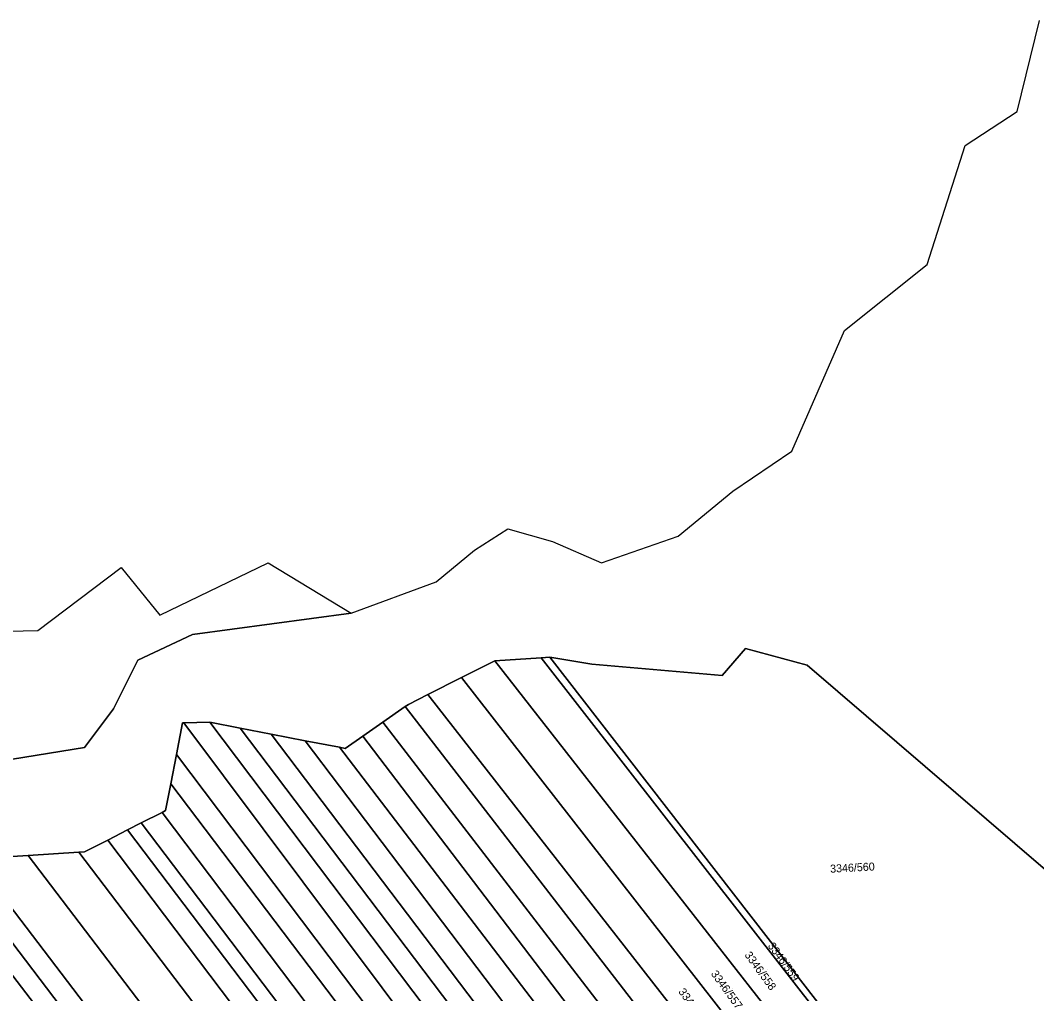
# Model space of a CAD drawing. Extents: x -262715 to -259381, y -1237238 to -1231182.
# Drawn here: x -262070.7 to -261816.8, y -1234609.3 to -1234366.2 of the extents above; entities that cross this region are included whole.
import ezdxf

# ---------------------------------------------------------------- set-up
doc = ezdxf.new("R2010")
doc.units = 0
for name, color, linetype in [('body_kn', 7, 'Continuous'), ('katuz_linie', 7, 'Continuous'), ('kladpar_druhypozemkov', 7, 'Continuous'), ('kladpar_hranice', 7, 'Continuous'), ('kladpar_parcelnecisla', 7, 'Continuous'), ('kladpar_plochy', 7, 'Continuous'), ('zuob_linie', 7, 'Continuous'), ('zuob_plochy', 7, 'Continuous')]:
    doc.layers.add(name, color=color, linetype=linetype)

msp = doc.modelspace()

# ---------------------------------------------------------------- linework, layer by layer
at = {"layer": 'body_kn'}
for p, q in [((-261821.69, -1234388.98), (-261821.69, -1234388.98)), ((-261834.64, -1234397.45), (-261834.64, -1234397.45)), ((-261844.11, -1234427.24), (-261844.11, -1234427.24)), ((-261864.8, -1234443.68), (-261864.8, -1234443.68)), ((-261877.93, -1234473.86), (-261877.93, -1234473.86)), ((-261892.65, -1234483.85), (-261892.65, -1234483.85)), ((-261948.89, -1234493.2), (-261948.89, -1234493.2)), ((-261937.72, -1234496.41), (-261937.72, -1234496.41)), ((-261906.33, -1234495.06), (-261906.33, -1234495.06)), ((-261957.22, -1234498.53), (-261957.22, -1234498.53)), ((-262008.81, -1234501.68), (-262008.81, -1234501.68)), ((-261925.5, -1234501.71), (-261925.5, -1234501.71)), ((-262045.52, -1234502.84), (-262045.52, -1234502.84)), ((-261966.82, -1234506.46), (-261966.82, -1234506.46)), ((-261988.08, -1234514.31), (-261988.08, -1234514.31)), ((-262035.82, -1234514.75), (-262035.82, -1234514.75)), ((-262066.3, -1234518.58), (-262066.3, -1234518.58)), ((-262027.67, -1234519.58), (-262027.67, -1234519.58)), ((-261889.5, -1234523.08), (-261889.5, -1234523.08)), ((-262041.37, -1234526.03), (-262041.37, -1234526.03)), ((-261952.18, -1234526.15), (-261952.18, -1234526.15)), ((-261940.59, -1234525.44), (-261940.59, -1234525.44)), ((-261940.59, -1234525.44), (-261940.59, -1234525.44)), ((-261938.4, -1234525.3), (-261938.4, -1234525.3)), ((-261927.88, -1234527.05), (-261927.88, -1234527.05)), ((-261874.12, -1234527.25), (-261874.12, -1234527.25)), ((-261960.46, -1234530.35), (-261960.46, -1234530.35)), ((-261895.39, -1234529.81), (-261895.39, -1234529.81)), ((-261895.39, -1234529.81), (-261895.39, -1234529.81)), ((-261968.92, -1234534.63), (-261968.92, -1234534.63)), ((-261973.74, -1234537.07), (-261973.74, -1234537.07)), ((-262047.45, -1234538.18), (-262047.45, -1234538.18)), ((-261974.52, -1234537.61), (-261974.52, -1234537.61)), ((-262030.14, -1234541.68), (-262030.14, -1234541.68)), ((-262029.86, -1234541.67), (-262029.86, -1234541.67)), ((-262023.33, -1234541.52), (-262023.33, -1234541.52)), ((-261980.09, -1234541.5), (-261980.09, -1234541.5)), ((-262015.79, -1234542.98), (-262015.79, -1234542.98)), ((-262008.01, -1234544.49), (-262008.01, -1234544.49)), ((-261999.54, -1234546.13), (-261999.54, -1234546.13)), ((-261985.1, -1234545), (-261985.1, -1234545)), ((-262054.68, -1234547.86), (-262054.68, -1234547.86)), ((-262031.67, -1234549.58), (-262031.67, -1234549.58)), ((-261990.98, -1234547.78), (-261990.98, -1234547.78)), ((-261989.5, -1234548.07), (-261989.5, -1234548.07)), ((-262033.09, -1234556.87), (-262033.09, -1234556.87)), ((-262035.3, -1234564.03), (-262035.3, -1234564.03)), ((-262034.39, -1234563.56), (-262034.39, -1234563.56)), ((-262040.51, -1234566.68), (-262040.51, -1234566.68)), ((-262043.91, -1234568.41), (-262043.91, -1234568.41)), ((-262048.87, -1234570.94), (-262048.87, -1234570.94)), ((-262068.72, -1234574.78), (-262068.72, -1234574.78)), ((-262056.1, -1234573.99), (-262056.1, -1234573.99)), ((-262054.67, -1234573.9), (-262054.67, -1234573.9))]:
    msp.add_line(p, q, dxfattribs=at)
at = {"layer": 'katuz_linie'}
msp.add_lwpolyline([(-262147.69, -1234520.48), (-262066.3, -1234518.58), (-262045.52, -1234502.84), (-262035.82, -1234514.75), (-262008.81, -1234501.68), (-261988.08, -1234514.31), (-261966.82, -1234506.46), (-261957.22, -1234498.53), (-261948.89, -1234493.2), (-261937.72, -1234496.41), (-261925.5, -1234501.71), (-261906.33, -1234495.06), (-261892.65, -1234483.85), (-261877.93, -1234473.86), (-261864.8, -1234443.68), (-261844.11, -1234427.24), (-261834.64, -1234397.45), (-261821.69, -1234388.98), (-261816.06, -1234366.22)], dxfattribs=at)
at = {"layer": 'kladpar_druhypozemkov'}
for p, q in [((-261861.34, -1234576.73), (-261861.34, -1234576.73)), ((-261884.69, -1234596.05), (-261884.69, -1234596.05)), ((-261883.91, -1234603.34), (-261883.91, -1234603.34)), ((-261892.68, -1234608), (-261892.68, -1234608))]:
    msp.add_line(p, q, dxfattribs=at)
at = {"layer": 'kladpar_hranice'}
for points in [[(-262072.67, -1234550.73), (-262054.68, -1234547.86), (-262047.45, -1234538.18), (-262041.37, -1234526.03), (-262027.67, -1234519.58), (-261988.08, -1234514.31), (-261966.82, -1234506.46), (-261957.22, -1234498.53), (-261948.89, -1234493.2), (-261937.72, -1234496.41), (-261925.5, -1234501.71), (-261906.33, -1234495.06), (-261892.65, -1234483.85), (-261877.93, -1234473.86), (-261864.8, -1234443.68), (-261844.11, -1234427.24), (-261834.64, -1234397.45), (-261821.69, -1234388.98), (-261816.06, -1234366.22)], [(-262279.11, -1234617.14), (-262247.54, -1234594.15), (-262215.45, -1234573.73), (-262185.6, -1234554.69), (-262153.84, -1234533.34), (-262147.69, -1234520.48), (-262066.3, -1234518.58), (-262045.52, -1234502.84), (-262035.82, -1234514.75), (-262008.81, -1234501.68), (-261988.08, -1234514.31), (-262027.67, -1234519.58), (-262041.37, -1234526.03), (-262047.45, -1234538.18), (-262054.68, -1234547.86), (-262072.67, -1234550.73), (-262104.29, -1234544.9), (-262123.87, -1234565.53), (-262150.99, -1234572.96), (-262178.97, -1234584.23), (-262214.17, -1234605.42), (-262239.79, -1234628.83)], [(-261799.85, -1234591.05), (-261874.12, -1234527.25), (-261889.5, -1234523.08), (-261895.39, -1234529.81), (-261927.88, -1234527.05), (-261938.4, -1234525.3), (-261940.59, -1234525.44), (-261952.18, -1234526.15), (-261960.46, -1234530.35), (-261968.92, -1234534.63), (-261973.74, -1234537.07), (-261974.52, -1234537.61), (-261980.09, -1234541.5), (-261985.1, -1234545), (-261989.5, -1234548.07), (-261990.98, -1234547.78), (-261999.54, -1234546.13), (-262008.01, -1234544.49), (-262015.79, -1234542.98), (-262023.33, -1234541.52), (-262029.86, -1234541.67), (-262030.14, -1234541.68), (-262031.67, -1234549.58), (-262033.09, -1234556.87), (-262034.39, -1234563.56), (-262035.3, -1234564.03), (-262040.51, -1234566.68), (-262043.91, -1234568.41), (-262048.87, -1234570.94), (-262054.67, -1234573.9), (-262056.1, -1234573.99), (-262068.72, -1234574.78), (-262082.3, -1234575.64)], [(-261895.39, -1234529.81), (-261889.5, -1234523.08), (-261874.12, -1234527.25), (-261799.85, -1234591.05), (-261730.12, -1234636), (-261773.48, -1234663.95), (-261810.29, -1234689.13), (-261817.5, -1234681), (-261938.4, -1234525.3), (-261927.88, -1234527.05), (-261895.39, -1234529.81)], [(-261826.49, -1234686.84), (-261834.4, -1234692.03), (-261960.46, -1234530.35), (-261952.18, -1234526.15), (-261826.49, -1234686.84)], [(-261818.8, -1234681.79), (-261826.49, -1234686.84), (-261952.18, -1234526.15), (-261940.59, -1234525.44), (-261818.8, -1234681.79)], [(-261940.59, -1234525.44), (-261938.4, -1234525.3), (-261817.5, -1234681), (-261818.8, -1234681.79), (-261940.59, -1234525.44)], [(-261834.4, -1234692.03), (-261841.97, -1234697), (-261968.92, -1234534.63), (-261960.46, -1234530.35), (-261834.4, -1234692.03)], [(-261841.97, -1234697), (-261848.18, -1234701.08), (-261974.52, -1234537.61), (-261973.74, -1234537.07), (-261968.92, -1234534.63), (-261841.97, -1234697)], [(-261848.18, -1234701.08), (-261854.27, -1234705.07), (-261980.09, -1234541.5), (-261974.52, -1234537.61), (-261848.18, -1234701.08)], [(-261890.84, -1234727.35), (-261896.05, -1234729.28), (-262031.67, -1234549.58), (-262030.14, -1234541.68), (-262029.86, -1234541.67), (-261890.84, -1234727.35)], [(-261884.81, -1234725.11), (-261890.84, -1234727.35), (-262029.86, -1234541.67), (-262023.33, -1234541.52), (-261884.81, -1234725.11)], [(-261880.19, -1234722.08), (-261884.81, -1234725.11), (-262023.33, -1234541.52), (-262015.79, -1234542.98), (-261880.19, -1234722.08)], [(-261854.27, -1234705.07), (-261860.21, -1234708.97), (-261985.1, -1234545), (-261980.09, -1234541.5), (-261854.27, -1234705.07)], [(-261875.69, -1234719.13), (-261880.19, -1234722.08), (-262015.79, -1234542.98), (-262008.01, -1234544.49), (-261875.69, -1234719.13)], [(-261870.86, -1234715.96), (-261875.69, -1234719.13), (-262008.01, -1234544.49), (-261999.54, -1234546.13), (-261870.86, -1234715.96)], [(-261865.25, -1234712.28), (-261870.86, -1234715.96), (-261999.54, -1234546.13), (-261990.98, -1234547.78), (-261865.25, -1234712.28)], [(-261860.21, -1234708.97), (-261865.25, -1234712.28), (-261990.98, -1234547.78), (-261989.5, -1234548.07), (-261985.1, -1234545), (-261860.21, -1234708.97)], [(-261896.05, -1234729.28), (-261901.13, -1234731.17), (-262033.09, -1234556.87), (-262031.67, -1234549.58), (-261896.05, -1234729.28)], [(-261901.13, -1234731.17), (-261907.24, -1234733.44), (-262035.3, -1234564.03), (-262034.39, -1234563.56), (-262033.09, -1234556.87), (-261901.13, -1234731.17)], [(-261907.24, -1234733.44), (-261912.58, -1234735.42), (-262040.51, -1234566.68), (-262035.3, -1234564.03), (-261907.24, -1234733.44)], [(-261912.58, -1234735.42), (-261916.23, -1234736.79), (-262043.91, -1234568.41), (-262040.51, -1234566.68), (-261912.58, -1234735.42)], [(-261916.23, -1234736.79), (-261921.95, -1234738.9), (-262048.87, -1234570.94), (-262043.91, -1234568.41), (-261916.23, -1234736.79)], [(-261921.95, -1234738.9), (-261928.77, -1234741.44), (-262056.1, -1234573.99), (-262054.67, -1234573.9), (-262048.87, -1234570.94), (-261921.95, -1234738.9)], [(-261938.98, -1234745.24), (-261949.99, -1234749.34), (-262082.3, -1234575.64), (-262068.72, -1234574.78), (-261938.98, -1234745.24)], [(-261928.77, -1234741.44), (-261938.98, -1234745.24), (-262068.72, -1234574.78), (-262056.1, -1234573.99), (-261928.77, -1234741.44)], [(-261959.33, -1234752.83), (-261963.21, -1234754.28), (-262094.63, -1234582.9), (-262093.27, -1234577.85), (-261959.33, -1234752.83)], [(-261955.22, -1234751.29), (-261959.33, -1234752.83), (-262093.27, -1234577.85), (-262092.86, -1234576.31), (-262088.42, -1234576.03), (-261955.22, -1234751.29)], [(-261949.99, -1234749.34), (-261955.22, -1234751.29), (-262088.42, -1234576.03), (-262082.3, -1234575.64), (-261949.99, -1234749.34)]]:
    msp.add_lwpolyline(points, dxfattribs=at)
at = {"layer": 'kladpar_plochy'}
for points in [[(-262072.67, -1234550.73), (-262054.68, -1234547.86), (-262047.45, -1234538.18), (-262041.37, -1234526.03), (-262027.67, -1234519.58), (-261988.08, -1234514.31), (-261966.82, -1234506.46), (-261957.22, -1234498.53), (-261948.89, -1234493.2), (-261937.72, -1234496.41), (-261925.5, -1234501.71), (-261906.33, -1234495.06), (-261892.65, -1234483.85), (-261877.93, -1234473.86), (-261864.8, -1234443.68), (-261844.11, -1234427.24), (-261834.64, -1234397.45), (-261821.69, -1234388.98), (-261816.06, -1234366.22)], [(-262279.11, -1234617.14), (-262247.54, -1234594.15), (-262215.45, -1234573.73), (-262185.6, -1234554.69), (-262153.84, -1234533.34), (-262147.69, -1234520.48), (-262066.3, -1234518.58), (-262045.52, -1234502.84), (-262035.82, -1234514.75), (-262008.81, -1234501.68), (-261988.08, -1234514.31), (-262027.67, -1234519.58), (-262041.37, -1234526.03), (-262047.45, -1234538.18), (-262054.68, -1234547.86), (-262072.67, -1234550.73), (-262104.29, -1234544.9), (-262123.87, -1234565.53), (-262150.99, -1234572.96), (-262178.97, -1234584.23), (-262214.17, -1234605.42), (-262239.79, -1234628.83)], [(-261799.85, -1234591.05), (-261874.12, -1234527.25), (-261889.5, -1234523.08), (-261895.39, -1234529.81), (-261927.88, -1234527.05), (-261938.4, -1234525.3), (-261940.59, -1234525.44), (-261952.18, -1234526.15), (-261960.46, -1234530.35), (-261968.92, -1234534.63), (-261973.74, -1234537.07), (-261974.52, -1234537.61), (-261980.09, -1234541.5), (-261985.1, -1234545), (-261989.5, -1234548.07), (-261990.98, -1234547.78), (-261999.54, -1234546.13), (-262008.01, -1234544.49), (-262015.79, -1234542.98), (-262023.33, -1234541.52), (-262029.86, -1234541.67), (-262030.14, -1234541.68), (-262031.67, -1234549.58), (-262033.09, -1234556.87), (-262034.39, -1234563.56), (-262035.3, -1234564.03), (-262040.51, -1234566.68), (-262043.91, -1234568.41), (-262048.87, -1234570.94), (-262054.67, -1234573.9), (-262056.1, -1234573.99), (-262068.72, -1234574.78), (-262082.3, -1234575.64)]]:
    msp.add_lwpolyline(points, dxfattribs=at)
for points in [[(-261895.39, -1234529.81), (-261889.5, -1234523.08), (-261874.12, -1234527.25), (-261799.85, -1234591.05), (-261730.12, -1234636), (-261773.48, -1234663.95), (-261810.29, -1234689.13), (-261817.5, -1234681), (-261938.4, -1234525.3), (-261927.88, -1234527.05)], [(-261826.49, -1234686.84), (-261834.4, -1234692.03), (-261960.46, -1234530.35), (-261952.18, -1234526.15)], [(-261818.8, -1234681.79), (-261826.49, -1234686.84), (-261952.18, -1234526.15), (-261940.59, -1234525.44)], [(-261940.59, -1234525.44), (-261938.4, -1234525.3), (-261817.5, -1234681), (-261818.8, -1234681.79)], [(-261834.4, -1234692.03), (-261841.97, -1234697), (-261968.92, -1234534.63), (-261960.46, -1234530.35)], [(-261841.97, -1234697), (-261848.18, -1234701.08), (-261974.52, -1234537.61), (-261973.74, -1234537.07), (-261968.92, -1234534.63)], [(-261848.18, -1234701.08), (-261854.27, -1234705.07), (-261980.09, -1234541.5), (-261974.52, -1234537.61)], [(-261890.84, -1234727.35), (-261896.05, -1234729.28), (-262031.67, -1234549.58), (-262030.14, -1234541.68), (-262029.86, -1234541.67)], [(-261884.81, -1234725.11), (-261890.84, -1234727.35), (-262029.86, -1234541.67), (-262023.33, -1234541.52)], [(-261880.19, -1234722.08), (-261884.81, -1234725.11), (-262023.33, -1234541.52), (-262015.79, -1234542.98)], [(-261854.27, -1234705.07), (-261860.21, -1234708.97), (-261985.1, -1234545), (-261980.09, -1234541.5)], [(-261875.69, -1234719.13), (-261880.19, -1234722.08), (-262015.79, -1234542.98), (-262008.01, -1234544.49)], [(-261870.86, -1234715.96), (-261875.69, -1234719.13), (-262008.01, -1234544.49), (-261999.54, -1234546.13)], [(-261865.25, -1234712.28), (-261870.86, -1234715.96), (-261999.54, -1234546.13), (-261990.98, -1234547.78)], [(-261860.21, -1234708.97), (-261865.25, -1234712.28), (-261990.98, -1234547.78), (-261989.5, -1234548.07), (-261985.1, -1234545)], [(-261896.05, -1234729.28), (-261901.13, -1234731.17), (-262033.09, -1234556.87), (-262031.67, -1234549.58)], [(-261901.13, -1234731.17), (-261907.24, -1234733.44), (-262035.3, -1234564.03), (-262034.39, -1234563.56), (-262033.09, -1234556.87)], [(-261907.24, -1234733.44), (-261912.58, -1234735.42), (-262040.51, -1234566.68), (-262035.3, -1234564.03)], [(-261912.58, -1234735.42), (-261916.23, -1234736.79), (-262043.91, -1234568.41), (-262040.51, -1234566.68)], [(-261916.23, -1234736.79), (-261921.95, -1234738.9), (-262048.87, -1234570.94), (-262043.91, -1234568.41)], [(-261921.95, -1234738.9), (-261928.77, -1234741.44), (-262056.1, -1234573.99), (-262054.67, -1234573.9), (-262048.87, -1234570.94)], [(-261938.98, -1234745.24), (-261949.99, -1234749.34), (-262082.3, -1234575.64), (-262068.72, -1234574.78)], [(-261928.77, -1234741.44), (-261938.98, -1234745.24), (-262068.72, -1234574.78), (-262056.1, -1234573.99)], [(-261959.33, -1234752.83), (-261963.21, -1234754.28), (-262094.63, -1234582.9), (-262093.27, -1234577.85)], [(-261955.22, -1234751.29), (-261959.33, -1234752.83), (-262093.27, -1234577.85), (-262092.86, -1234576.31), (-262088.42, -1234576.03)], [(-261949.99, -1234749.34), (-261955.22, -1234751.29), (-262088.42, -1234576.03), (-262082.3, -1234575.64)]]:
    msp.add_lwpolyline(points, close=True, dxfattribs=at)
at = {"layer": 'zuob_linie'}
for points in [[(-262147.69, -1234520.48), (-262066.3, -1234518.58), (-262045.52, -1234502.84), (-262035.82, -1234514.75), (-262008.81, -1234501.68), (-261988.08, -1234514.31), (-261966.82, -1234506.46), (-261957.22, -1234498.53), (-261948.89, -1234493.2), (-261937.72, -1234496.41), (-261925.5, -1234501.71), (-261906.33, -1234495.06), (-261892.65, -1234483.85), (-261877.93, -1234473.86), (-261864.8, -1234443.68), (-261844.11, -1234427.24), (-261834.64, -1234397.45), (-261821.69, -1234388.98), (-261816.06, -1234366.22)], [(-261817.5, -1234681), (-261938.4, -1234525.3), (-261940.59, -1234525.44), (-261952.18, -1234526.15), (-261960.46, -1234530.35), (-261968.92, -1234534.63), (-261973.74, -1234537.07), (-261974.52, -1234537.61), (-261980.09, -1234541.5), (-261985.1, -1234545), (-261989.5, -1234548.07), (-261990.98, -1234547.78), (-261999.54, -1234546.13), (-262008.01, -1234544.49), (-262015.79, -1234542.98), (-262023.33, -1234541.52), (-262029.86, -1234541.67), (-262030.14, -1234541.68), (-262031.67, -1234549.58), (-262033.09, -1234556.87), (-262034.39, -1234563.56), (-262035.3, -1234564.03), (-262040.51, -1234566.68), (-262043.91, -1234568.41), (-262048.87, -1234570.94), (-262054.67, -1234573.9), (-262056.1, -1234573.99), (-262068.72, -1234574.78), (-262082.3, -1234575.64)], [(-262082.3, -1234575.64), (-262068.72, -1234574.78), (-262056.1, -1234573.99), (-262054.67, -1234573.9), (-262048.87, -1234570.94), (-262043.91, -1234568.41), (-262040.51, -1234566.68), (-262035.3, -1234564.03), (-262034.39, -1234563.56), (-262033.09, -1234556.87), (-262031.67, -1234549.58), (-262030.14, -1234541.68), (-262029.86, -1234541.67), (-262023.33, -1234541.52), (-262015.79, -1234542.98), (-262008.01, -1234544.49), (-261999.54, -1234546.13), (-261990.98, -1234547.78), (-261989.5, -1234548.07), (-261985.1, -1234545), (-261980.09, -1234541.5), (-261974.52, -1234537.61), (-261973.74, -1234537.07), (-261968.92, -1234534.63), (-261960.46, -1234530.35), (-261952.18, -1234526.15), (-261940.59, -1234525.44), (-261938.4, -1234525.3), (-261817.5, -1234681)]]:
    msp.add_lwpolyline(points, dxfattribs=at)
at = {"layer": 'zuob_plochy'}
for points in [[(-262147.69, -1234520.48), (-262066.3, -1234518.58), (-262045.52, -1234502.84), (-262035.82, -1234514.75), (-262008.81, -1234501.68), (-261988.08, -1234514.31), (-261966.82, -1234506.46), (-261957.22, -1234498.53), (-261948.89, -1234493.2), (-261937.72, -1234496.41), (-261925.5, -1234501.71), (-261906.33, -1234495.06), (-261892.65, -1234483.85), (-261877.93, -1234473.86), (-261864.8, -1234443.68), (-261844.11, -1234427.24), (-261834.64, -1234397.45), (-261821.69, -1234388.98), (-261816.06, -1234366.22)], [(-261817.5, -1234681), (-261938.4, -1234525.3), (-261940.59, -1234525.44), (-261952.18, -1234526.15), (-261960.46, -1234530.35), (-261968.92, -1234534.63), (-261973.74, -1234537.07), (-261974.52, -1234537.61), (-261980.09, -1234541.5), (-261985.1, -1234545), (-261989.5, -1234548.07), (-261990.98, -1234547.78), (-261999.54, -1234546.13), (-262008.01, -1234544.49), (-262015.79, -1234542.98), (-262023.33, -1234541.52), (-262029.86, -1234541.67), (-262030.14, -1234541.68), (-262031.67, -1234549.58), (-262033.09, -1234556.87), (-262034.39, -1234563.56), (-262035.3, -1234564.03), (-262040.51, -1234566.68), (-262043.91, -1234568.41), (-262048.87, -1234570.94), (-262054.67, -1234573.9), (-262056.1, -1234573.99), (-262068.72, -1234574.78), (-262082.3, -1234575.64)], [(-262082.3, -1234575.64), (-262068.72, -1234574.78), (-262056.1, -1234573.99), (-262054.67, -1234573.9), (-262048.87, -1234570.94), (-262043.91, -1234568.41), (-262040.51, -1234566.68), (-262035.3, -1234564.03), (-262034.39, -1234563.56), (-262033.09, -1234556.87), (-262031.67, -1234549.58), (-262030.14, -1234541.68), (-262029.86, -1234541.67), (-262023.33, -1234541.52), (-262015.79, -1234542.98), (-262008.01, -1234544.49), (-261999.54, -1234546.13), (-261990.98, -1234547.78), (-261989.5, -1234548.07), (-261985.1, -1234545), (-261980.09, -1234541.5), (-261974.52, -1234537.61), (-261973.74, -1234537.07), (-261968.92, -1234534.63), (-261960.46, -1234530.35), (-261952.18, -1234526.15), (-261940.59, -1234525.44), (-261938.4, -1234525.3), (-261817.5, -1234681)]]:
    msp.add_lwpolyline(points, dxfattribs=at)

# ---------------------------------------------------------------- texts
at = {"layer": 'kladpar_parcelnecisla'}
for s, rotation, p in [('3346/560', 3, (-261868.34, -1234579.11)), ('3346/559', 306, (-261884.05, -1234597.4)), ('3346/558', 306, (-261889.86, -1234599.66)), ('3346/557', 306, (-261898.27, -1234604.38)), ('3346/556', 306, (-261906.4, -1234608.83))]:
    msp.add_text(s, height=2, rotation=rotation, dxfattribs=at).set_placement(p)

doc.saveas('drawing.dxf')
